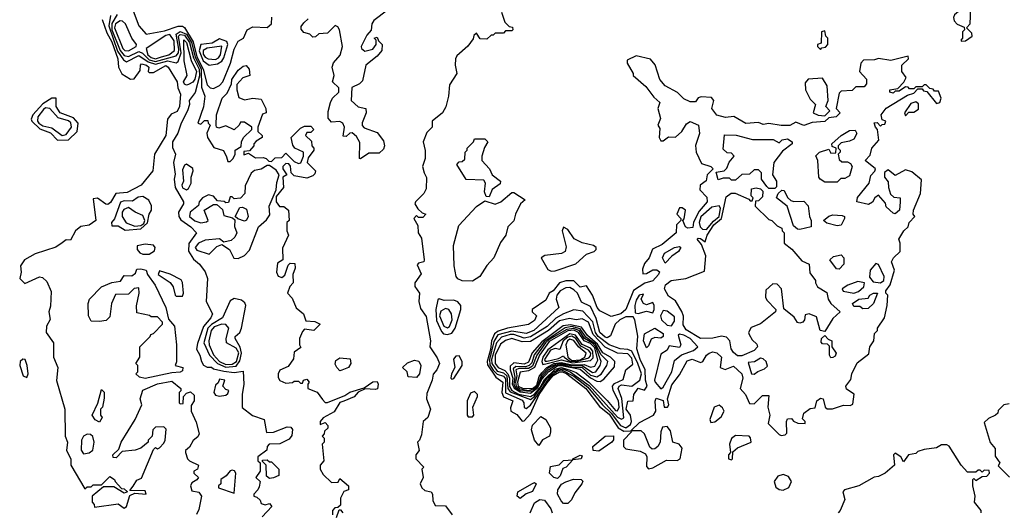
# Model space of a CAD drawing. Extents: x 2889633 to 3052318, y 540750 to 918690.
# Tile 603 of 656: x 2981300 to 2986052, y 837372 to 839744. Entities that reach past the tile are written whole.
import ezdxf

# ---------------------------------------------------------------- set-up
doc = ezdxf.new("R2010")
doc.units = 0

msp = doc.modelspace()

# ---------------------------------------------------------------- linework, layer by layer
at = {"layer": '0CON02XD'}
for points in [[(2981832.5, 839825), (2981874.3, 839714.3), (2981910, 839675), (2981999.3, 839690.7), (2982065, 839713.3), (2982085, 839713.3), (2982095.9, 839705.9), (2982137, 839637), (2982155.6, 839565), (2982185.9, 839505), (2982205, 839430), (2982220, 839415), (2982235, 839412.5)], [(2985845, 839640), (2985865, 839642.5), (2985897.5, 839665), (2985895, 839680), (2985870, 839705), (2985887.5, 839725), (2985890, 839800), (2985839.3, 839790.7), (2985812.3, 839767.7), (2985806.7, 839755), (2985809.3, 839739.3), (2985825, 839722.5), (2985858.3, 839708.3), (2985860, 839695), (2985850, 839685), (2985850, 839655), (2985842.5, 839645), (2985845, 839640)], [(2981738.9, 839765), (2981730, 839715), (2981772.6, 839592.6), (2981800.6, 839550.6), (2981815, 839541.2), (2981875, 839572.2), (2981920.4, 839540.4), (2981955, 839530), (2982015.4, 839545.4), (2982055, 839536.7), (2982065, 839542.5), (2982079.1, 839585), (2982067.1, 839665), (2982075, 839673.6), (2982095, 839669.3), (2982119.2, 839635), (2982139.6, 839559.6), (2982166.7, 839505), (2982167.4, 839472.6), (2982146.7, 839393.3), (2982117.5, 839355), (2982120, 839335), (2982110, 839305), (2982078.8, 839245), (2982062.7, 839197.3), (2982036.7, 839155), (2982037, 839127), (2982051.2, 839095), (2982042.5, 839055), (2982050.8, 838999.2), (2982045.9, 838974.1), (2982050, 838935), (2982090, 838865), (2982090, 838855), (2982066.2, 838815), (2982068, 838795), (2982078, 838778), (2982126.7, 838745), (2982152.5, 838715), (2982115.7, 838664.3), (2982115, 838627.5), (2982138.3, 838588.3), (2982167.5, 838565), (2982195, 838527.5), (2982206.7, 838495), (2982200, 838385), (2982230, 838325), (2982222.5, 838305), (2982186.8, 838263.2), (2982158.8, 838181.2), (2982154.1, 838154.1), (2982170, 838125), (2982177.5, 838095), (2982187, 838077), (2982205, 838067.5), (2982225, 838067.5), (2982235, 838060), (2982285, 838048), (2982335, 838041.2), (2982378.3, 838048.3), (2982382.5, 837985), (2982373.3, 837935), (2982373, 837873), (2982423.3, 837833.3), (2982480, 837815), (2982491.7, 837751.7), (2982525, 837753.3), (2982591.2, 837778.8), (2982607.9, 837777.9), (2982616.6, 837766.6), (2982613.1, 837736.9), (2982600.3, 837719.7), (2982555, 837696.7), (2982504.3, 837695.7), (2982494, 837685), (2982492.5, 837667.5), (2982450, 837635), (2982450, 837615), (2982460, 837605), (2982460, 837565), (2982440, 837535), (2982460, 837515), (2982455, 837490)], [(2981770.8, 839769.2), (2981744.2, 839725.8), (2981745.3, 839695), (2981784.1, 839595), (2981805, 839571.5), (2981825, 839566.5), (2981875, 839590), (2981892.4, 839582.4), (2981925, 839550.3), (2981955, 839542.4), (2982055, 839569.4), (2982065.8, 839584.2), (2982068.1, 839601.9), (2982055.5, 839675), (2982075, 839687.7), (2982105, 839674), (2982128.7, 839635), (2982147.3, 839565), (2982176.6, 839505), (2982178.2, 839418.2), (2982194.2, 839375), (2982187, 839323), (2982160, 839245), (2982175, 839240), (2982191.7, 839258.3), (2982208.3, 839258.3), (2982210, 839245), (2982220, 839235), (2982203.6, 839196.4), (2982206.7, 839175), (2982237, 839127), (2982283, 839113), (2982298.3, 839081.7), (2982305, 839060), (2982315, 839060), (2982330, 839075), (2982340, 839095), (2982340, 839115), (2982368.3, 839131.7), (2982370, 839155), (2982380, 839175), (2982420, 839215), (2982420, 839225), (2982385, 839250), (2982365, 839250), (2982360, 839235), (2982335, 839212.5), (2982295, 839232.5), (2982260.7, 839220.7), (2982250, 839225), (2982247.5, 839235), (2982250, 839285), (2982276.7, 839365), (2982300.7, 839389.3), (2982322.5, 839435), (2982323.3, 839455), (2982355, 839500), (2982379.3, 839520.7), (2982393, 839523), (2982407.5, 839505), (2982410, 839475), (2982377, 839463), (2982348.3, 839431.7), (2982347.5, 839405), (2982358.3, 839368.3), (2982385, 839357.5), (2982425, 839366.2), (2982465, 839360), (2982487.5, 839315), (2982490, 839295), (2982471.7, 839288.3), (2982450, 839225), (2982450, 839205), (2982470, 839185), (2982470, 839175), (2982441.7, 839158.3), (2982430, 839145), (2982430, 839135), (2982408.3, 839111.7), (2982381.7, 839108.3), (2982381.7, 839091.7), (2982405, 839100), (2982438.3, 839078.3), (2982475, 839080), (2982490, 839075), (2982501.7, 839061.7), (2982515, 839060), (2982533, 839077), (2982565, 839080), (2982585, 839100), (2982625, 839060), (2982645, 839050), (2982657, 839053), (2982670, 839085), (2982670, 839105), (2982627.5, 839125), (2982618.3, 839138.3), (2982610, 839175), (2982655, 839220), (2982675, 839230), (2982705, 839230), (2982720, 839215), (2982705, 839200), (2982685, 839200), (2982680, 839185), (2982708.3, 839158.3), (2982710, 839135), (2982720, 839125), (2982720, 839115), (2982693, 839077), (2982687.5, 839055), (2982727.5, 839015), (2982725, 839000), (2982715, 838990), (2982685, 838980), (2982625, 838990), (2982610, 839005), (2982607, 839037), (2982598.3, 839048.3), (2982585, 839050), (2982580, 839045), (2982570, 839035), (2982570, 839025), (2982590, 838995), (2982570, 838985), (2982572.5, 838935), (2982538.3, 838891.7), (2982537.5, 838865), (2982553.3, 838843.3), (2982575, 838842.5), (2982597.5, 838825), (2982600, 838775), (2982590, 838765), (2982590, 838725), (2982597.5, 838705), (2982568.3, 838641.7), (2982570, 838585), (2982545, 838570), (2982538.8, 838525), (2982547, 838507), (2982565, 838500), (2982578.8, 838511.2), (2982595, 838560), (2982605, 838570), (2982628.3, 838568.3), (2982630, 838545), (2982617.5, 838515), (2982620, 838475), (2982603, 838457), (2982592.5, 838425), (2982615, 838400), (2982633.6, 838353.6), (2982670, 838325), (2982681.7, 838291.7), (2982725, 838287.5), (2982750, 838275), (2982720, 838245), (2982675, 838250), (2982665, 838240), (2982650, 838205), (2982650, 838175), (2982657.5, 838162.5), (2982625, 838140), (2982621.7, 838108.3), (2982595, 838070), (2982555, 838052.5), (2982546.7, 838035), (2982548, 838018), (2982555, 838003.3), (2982585, 837990), (2982617, 837993), (2982625, 838000), (2982645, 838000), (2982655, 837990), (2982665, 837990), (2982670, 838005), (2982685, 838010), (2982697.5, 837995), (2982690, 837985), (2982690, 837965), (2982735, 837946.7), (2982760.7, 837910.7), (2982775, 837897.5), (2982785, 837896.2), (2982869.5, 837930.5), (2982892.9, 837947.1), (2982962.5, 837967.5), (2983004.1, 837995.9), (2983025, 837997.5), (2983030, 837985), (2983026.7, 837963.3), (2983015, 837958.8), (2982966.7, 837963.3), (2982933.3, 837946.7), (2982915, 837924.4), (2982865, 837904), (2982845, 837897.5), (2982817.5, 837852.5), (2982765, 837822.5), (2982750, 837805), (2982750, 837790), (2982775, 837800), (2982787.5, 837785), (2982787, 837773), (2982771.7, 837758.3), (2982770, 837745), (2982760, 837735), (2982770, 837725), (2982770, 837705), (2982760, 837695), (2982767.5, 837615), (2982750, 837595), (2982750, 837575), (2982765, 837550), (2982805, 837510), (2982837, 837513), (2982845, 837530), (2982887.5, 837495), (2982887.5, 837475), (2982865, 837467.5), (2982847.5, 837435), (2982848.3, 837401.7), (2982835, 837390), (2982821.7, 837388.3), (2982810, 837375), (2982810, 837355)], [(2982235, 839412.5), (2982265, 839426.7), (2982280.8, 839445), (2982318, 839535), (2982335, 839602.5), (2982355, 839640), (2982380, 839655), (2982398, 839695), (2982425, 839709.5), (2982495, 839706.5), (2982515.9, 839724.1), (2982516.4, 839756.4)], [(2983075, 839790), (2983009.3, 839740.7), (2983000, 839725), (2982997, 839693), (2982975, 839670), (2982947.5, 839615), (2982950, 839605), (2982965, 839592.5), (2983005, 839602.5), (2983020, 839625), (2983020, 839645), (2983010, 839655), (2983025, 839660), (2983031.7, 839641.7), (2983050, 839625), (2983047.5, 839595), (2983025, 839567.5), (2982970, 839525), (2982955, 839450), (2982940, 839435), (2982903, 839417), (2982900, 839355), (2982933, 839323), (2982970, 839315), (2982972.5, 839295), (2982953, 839247), (2982953, 839233), (2982963, 839223), (2983025, 839200), (2983055, 839160), (2983060, 839135), (2983055, 839120), (2983035, 839100), (2982985, 839100), (2982945, 839072.5)], [(2983625, 839780), (2983641.7, 839731.7), (2983661.7, 839711.7), (2983678.3, 839708.3), (2983680, 839695), (2983675, 839690), (2983645, 839690), (2983635, 839680), (2983595, 839680), (2983585, 839670), (2983575, 839670), (2983555, 839650), (2983521.7, 839651.7), (2983505, 839680), (2983491.7, 839668.3), (2983488.3, 839651.7), (2983463, 839617), (2983409.5, 839570.5), (2983402.5, 839555), (2983402, 839525), (2983410, 839485), (2983375, 839430), (2983369.2, 839375), (2983355.9, 839324.1), (2983340, 839295), (2983290, 839255), (2983290, 839225), (2983265, 839200), (2983246.7, 839155), (2983256.4, 839113.6), (2983256.7, 839075), (2983243.3, 839035), (2983252.5, 839005), (2983263, 838983), (2983261.7, 838928.3), (2983250, 838905), (2983210, 838865), (2983207.5, 838855), (2983220.7, 838830.7), (2983241.7, 838811.7), (2983260, 838805), (2983245, 838790), (2983225, 838790), (2983215, 838800), (2983202.5, 838785), (2983221.7, 838751.7), (2983222.5, 838715), (2983239.3, 838689.3), (2983252.5, 838585), (2983250, 838575), (2983225, 838570), (2983218.3, 838561.7), (2983237, 838517), (2983206.7, 838475), (2983207, 838457), (2983230, 838425), (2983226.2, 838385), (2983235, 838350), (2983261.7, 838311.7), (2983282.5, 838195), (2983280, 838165), (2983315, 838112.5), (2983326.2, 838085), (2983313.8, 838055), (2983296.1, 838033.9), (2983291.2, 838005), (2983265, 837940), (2983263.9, 837913.9), (2983283.3, 837865), (2983270, 837825), (2983247.5, 837805), (2983239.3, 837740.7), (2983230, 837715), (2983220, 837705), (2983227.5, 837665), (2983212.5, 837645), (2983212.5, 837625), (2983250, 837585), (2983240, 837575), (2983247.5, 837535), (2983233.3, 837505), (2983240, 837485), (2983255, 837472.5), (2983286.4, 837466.4), (2983292.5, 837455), (2983293.6, 837423.6), (2983305, 837400), (2983355, 837397.5), (2983386.7, 837355)], [(2981698, 839745), (2981720.9, 839680.9), (2981745, 839636.7), (2981774.2, 839555), (2981777.5, 839515), (2981792.5, 839482.5), (2981835, 839457.5), (2981851.7, 839458.3), (2981881.7, 839498.3), (2981882.5, 839525), (2981888.3, 839531.7), (2981912.5, 839525), (2981922.5, 839515), (2981920, 839495), (2981925, 839490), (2981945, 839490), (2982005, 839523.8), (2982016, 839515), (2982060, 839445), (2982062.5, 839415), (2982076, 839385), (2982071.2, 839325), (2982059.5, 839300.5), (2982031.7, 839288.3), (2982013.3, 839265), (2982006, 839185), (2981950, 839095), (2981942.5, 839015), (2981886.2, 838945), (2981819.2, 838910.8), (2981764.3, 838905.7), (2981738.3, 838861.7), (2981725, 838852.5), (2981715, 838853.3), (2981675, 838882.5), (2981655, 838880), (2981667.5, 838775), (2981635, 838752.5), (2981595, 838746.2), (2981570, 838725), (2981545, 838680), (2981525, 838682.5), (2981505, 838667.5), (2981475, 838646.7), (2981375, 838614), (2981322.5, 838585), (2981303.6, 838556.4), (2981306.7, 838525), (2981300, 838495), (2981325, 838471.2), (2981395, 838503.8), (2981409.5, 838499.5), (2981430.5, 838480.5), (2981452.7, 838432.7), (2981448, 838362), (2981440, 838335), (2981447, 838297), (2981430, 838265), (2981427.5, 838235), (2981462.5, 838185), (2981462.5, 838115), (2981483.3, 838065), (2981477, 838003), (2981517.5, 837865), (2981518.8, 837735), (2981530, 837705), (2981526.7, 837665), (2981546.7, 837625), (2981547.5, 837595), (2981615, 837480), (2981625, 837490), (2981645, 837490), (2981655, 837500), (2981695, 837500), (2981735, 837540), (2981757.5, 837525), (2981760, 837515), (2981791.7, 837481.7), (2981805, 837480), (2981820, 837465), (2981805, 837460), (2981755, 837490), (2981705, 837490), (2981650, 837445), (2981650, 837415), (2981660, 837405), (2981661.7, 837391.7), (2981775, 837407.5), (2981805, 837386.7), (2981815.6, 837394.4), (2981831.7, 837448.3), (2981855, 837460), (2981910, 837455), (2981905, 837470), (2981831.7, 837471.7), (2981847, 837493)], [(2981825, 839593.8), (2981862.5, 839615), (2981863.3, 839625), (2981841.2, 839655), (2981810, 839725), (2981796.8, 839736.8), (2981785, 839738.6), (2981763.1, 839725), (2981756.9, 839705), (2981798, 839605), (2981807.5, 839595), (2981825, 839593.8)], [(2982945, 839072.5), (2982940, 839075), (2982941.7, 839151.7), (2982925, 839180), (2982905, 839197.5), (2982893, 839197), (2982875, 839180), (2982861.7, 839181.7), (2982867.5, 839225), (2982860, 839245), (2982845, 839252.5), (2982805, 839250), (2982788.3, 839268.3), (2982788.3, 839301.7), (2982800, 839345), (2982810, 839365), (2982840, 839395), (2982840, 839415), (2982810, 839445), (2982817.5, 839475), (2982808.8, 839515), (2982813.9, 839536.1), (2982847, 839573), (2982857.5, 839615), (2982843.3, 839695), (2982835, 839710), (2982823, 839717), (2982785, 839680), (2982743.6, 839676.4), (2982728.3, 839661.7), (2982715, 839660), (2982700, 839675), (2982671.7, 839681.7), (2982658.3, 839698.3), (2982658.3, 839711.7), (2982670.7, 839729.3), (2982691.7, 839748.3)], [(2981955, 839555.8), (2981985, 839564.5), (2982020, 839575), (2982047.5, 839595), (2982045, 839642.5), (2982025, 839672.5), (2982005, 839667.5), (2981910, 839605), (2981919.2, 839575), (2981935, 839561.1), (2981955, 839555.8)], [(2985165, 839600), (2985171.7, 839608.3), (2985188.3, 839611.7), (2985200, 839625), (2985200, 839655), (2985190, 839665), (2985185, 839690), (2985170, 839685), (2985168.3, 839631.7), (2985150, 839625), (2985150, 839615), (2985165, 839600)], [(2982105, 839427.5), (2982095, 839432.5), (2982090, 839445), (2982108.8, 839475), (2982093.1, 839545), (2982092.3, 839647.7), (2982105.4, 839635), (2982127.5, 839547.5), (2982152.9, 839495), (2982145, 839456.7), (2982135, 839442), (2982115, 839431.2), (2982105, 839427.5)], [(2982215, 839525.6), (2982255, 839531.9), (2982275, 839544.4), (2982285, 839560), (2982304.4, 839624.4), (2982299.6, 839639.6), (2982265, 839651.2), (2982228.8, 839631.2), (2982175, 839624), (2982165.4, 839594.6), (2982185, 839545.5), (2982215, 839525.6)], [(2982245, 839552.9), (2982259.7, 839560.3), (2982269.2, 839575), (2982276, 839616), (2982205, 839607.1), (2982185, 839596.2), (2982185, 839577.5), (2982195, 839563.8), (2982210, 839555), (2982245, 839552.9)], [(2984975, 837737.5), (2984995, 837740), (2985001.7, 837748.3), (2985000, 837805), (2985005, 837817.5), (2985025, 837820), (2985035, 837807.5), (2985055, 837797.5), (2985090, 837795), (2985090, 837805), (2985078.3, 837818.3), (2985083.8, 837845), (2985115, 837867.5), (2985138.3, 837871.7), (2985147.5, 837905), (2985165, 837917.5), (2985177.5, 837915), (2985187.5, 837875), (2985197, 837867), (2985223, 837867), (2985275, 837883.8), (2985308.3, 837881.7), (2985321.2, 837888.8), (2985326.7, 837936.7), (2985290.7, 837960.7), (2985287.5, 837975), (2985311.7, 838008.3), (2985316.7, 838035), (2985341.7, 838088.3), (2985398.3, 838131.7), (2985402.5, 838165), (2985422.5, 838195), (2985425, 838230), (2985440, 838245), (2985440, 838255), (2985473.3, 838305), (2985486.7, 838365), (2985490, 838415), (2985480, 838425), (2985480, 838435), (2985501.2, 838465), (2985522.5, 838535), (2985507.5, 838575), (2985517.5, 838595), (2985550, 838625), (2985550, 838665), (2985542.5, 838685), (2985567.5, 838725), (2985587.5, 838745), (2985592.5, 838765), (2985620, 838795), (2985612.5, 838805), (2985613.3, 838825), (2985647.5, 838905), (2985651.7, 838971.7), (2985605, 839010), (2985575, 839020), (2985525, 838992.5), (2985490.7, 839019.3), (2985473.8, 839006.2), (2985473.3, 838985), (2985491.7, 838961.7), (2985492.5, 838935), (2985503, 838903), (2985518.3, 838888.3), (2985550, 838885), (2985550, 838865), (2985546.7, 838825), (2985525, 838807.5), (2985515, 838810), (2985481.7, 838841.7), (2985478.3, 838858.3), (2985445, 838897.5), (2985427.5, 838885), (2985416.4, 838863.6), (2985397, 838853), (2985340, 838865), (2985343.9, 838886.1), (2985400, 838955), (2985408.3, 838991.7), (2985427, 839013), (2985430, 839025), (2985380, 839065), (2985405, 839090), (2985413.3, 839125), (2985446.4, 839163.6), (2985440, 839215), (2985430, 839225), (2985423, 839247), (2985438.3, 839248.3), (2985455, 839230), (2985461.7, 839238.3), (2985475, 839240), (2985480, 839255), (2985461.7, 839261.7), (2985457.5, 839285), (2985482, 839318), (2985585, 839380), (2985615, 839390), (2985635, 839410), (2985655, 839410), (2985661.7, 839401.7), (2985678.3, 839398.3), (2985725, 839340), (2985740, 839345), (2985747.5, 839365), (2985735, 839400), (2985715, 839400), (2985708.3, 839408.3), (2985691.7, 839411.7), (2985675, 839430), (2985665, 839430), (2985655, 839420), (2985625, 839420), (2985615, 839410), (2985595, 839410), (2985588.3, 839418.3), (2985575, 839420), (2985545, 839400), (2985525, 839400), (2985515, 839390), (2985500, 839395), (2985500, 839405), (2985538.3, 839411.7), (2985567, 839443), (2985577.5, 839465), (2985557.5, 839495), (2985557.5, 839525), (2985590, 839555), (2985588.3, 839568.3), (2985505, 839547.5), (2985445, 839557.5), (2985425, 839550), (2985371.7, 839548.3), (2985360, 839535), (2985352.5, 839495), (2985387, 839457), (2985387.5, 839435), (2985375, 839420), (2985335, 839420), (2985317, 839403), (2985265, 839400), (2985255, 839390), (2985240, 839315), (2985260, 839295), (2985240, 839275), (2985205, 839270), (2985185, 839253.3), (2985125, 839247.5), (2985085, 839233.3), (2985045, 839250), (2985016.4, 839233.6), (2984975, 839233.3), (2984915, 839242.5), (2984888.3, 839238.3), (2984865, 839247.5), (2984805, 839242.5), (2984747, 839277), (2984707, 839273), (2984665, 839283.3), (2984640, 839315), (2984650, 839355), (2984638.3, 839368.3), (2984588.3, 839371.7), (2984575, 839367.5), (2984561.7, 839348.3), (2984535, 839347.5), (2984505, 839362.5), (2984475, 839392.5), (2984415.8, 839425.8), (2984388.8, 839455), (2984366.6, 839526.6), (2984345, 839554.2), (2984275, 839570), (2984231.7, 839548.3), (2984232.5, 839535), (2984260, 839485), (2984260, 839475), (2984321.7, 839421.7), (2984360.5, 839370.5), (2984390, 839345), (2984380, 839315), (2984393, 839267), (2984380, 839235), (2984389.3, 839219.3), (2984386.7, 839175), (2984395, 839160), (2984405, 839160), (2984431.7, 839178.3), (2984465, 839176.7), (2984495.8, 839204.2), (2984518.3, 839241.7), (2984535, 839253.3), (2984576.7, 839235), (2984581.2, 839195), (2984562.3, 839137.7), (2984564.2, 839104.2), (2984590, 839050), (2984635, 839036.2), (2984647.5, 839025), (2984617.5, 838995), (2984613, 838967), (2984583.3, 838945), (2984583, 838923), (2984617, 838887), (2984617.5, 838865), (2984579.2, 838820.8), (2984552.3, 838767.7), (2984548.8, 838741.2), (2984525, 838737.5), (2984512.5, 838745), (2984500, 838775), (2984507, 838783), (2984512.5, 838825), (2984497, 838837), (2984484, 838836), (2984471.2, 838805), (2984490, 838785), (2984490, 838775), (2984470, 838755), (2984467.5, 838715), (2984400.7, 838659.3), (2984353.6, 838636.4), (2984337.5, 838595), (2984315, 838567.5), (2984305, 838540), (2984307.5, 838517.5), (2984325, 838520), (2984355, 838536.7), (2984375, 838536.7), (2984387.5, 838527.5), (2984382.5, 838515), (2984355.8, 838484.2), (2984317.3, 838472.7), (2984263.1, 838436.9), (2984226, 838345), (2984201.2, 838325), (2984155, 838312.5), (2984099.1, 838339.1), (2984086.9, 838355), (2984063.8, 838415), (2984035, 838460), (2984005, 838453.3), (2983973.9, 838483.9), (2983935, 838484), (2983905, 838473.8), (2983875, 838436.2), (2983856, 838424), (2983839.6, 838390.4), (2983773.8, 838345), (2983773.8, 838335), (2983793.8, 838315), (2983785, 838292), (2983755, 838273.8), (2983655, 838255.6), (2983608.7, 838241.3), (2983591.3, 838228.7), (2983576.3, 838193.7), (2983572.4, 838152.4), (2983555.3, 838095), (2983558.3, 838078.3), (2983598.7, 838018.7), (2983632.5, 837995), (2983626.9, 837945), (2983634.5, 837924.5), (2983680, 837905), (2983668.3, 837871.7), (2983670, 837855), (2983699.5, 837839.5), (2983725, 837807.5), (2983735, 837808.8), (2983765, 837842.5), (2983807.6, 837935), (2983845, 837992), (2983875, 838027), (2983905, 838045.2), (2983920, 838045), (2983940, 838035), (2984032.9, 837965), (2984098.1, 837878.1), (2984145, 837840), (2984189.1, 837775), (2984215, 837759.2), (2984250, 837760), (2984290.5, 837799.5), (2984358.6, 837835), (2984370, 837855), (2984366.1, 837903.9), (2984372.3, 837917.7), (2984406.2, 837906.2), (2984410, 837875), (2984426.7, 837875), (2984433.3, 837885), (2984426.7, 837915), (2984448.1, 837981.9), (2984485, 838030), (2984522.1, 838097.9), (2984545.8, 838105.8), (2984585, 838090), (2984596.2, 838095), (2984614.2, 838125.8), (2984627.5, 838135), (2984645, 838141.2), (2984665, 838136.2), (2984687.5, 838115), (2984680, 838065), (2984705, 838056.7), (2984745, 838072.5), (2984785.8, 838035.8), (2984790, 838015), (2984776.7, 837965), (2984802.5, 837935), (2984821.7, 837891.7), (2984845, 837890), (2984885, 837930), (2984915, 837930), (2984911.2, 837875), (2984920, 837835), (2984912.5, 837795), (2984965, 837742.5), (2984975, 837737.5)], [(2985185, 839280), (2985210, 839305), (2985190, 839325), (2985202.5, 839355), (2985197.5, 839425), (2985175, 839462.5), (2985105, 839457.5), (2985090.7, 839439.3), (2985092.5, 839405), (2985115, 839360), (2985140, 839335), (2985130, 839295), (2985153, 839283), (2985185, 839280)], [(2981483.2, 839163.2), (2981535, 839164.3), (2981578, 839205), (2981582.9, 839245), (2981560.3, 839270.3), (2981495, 839294), (2981476, 839325), (2981475.8, 839365.8), (2981455, 839366), (2981412.2, 839337.8), (2981363.8, 839285), (2981355.8, 839265), (2981359.2, 839255), (2981397.7, 839217.7), (2981448.9, 839198.9), (2981483.2, 839163.2)], [(2985575, 839280), (2985591.7, 839298.3), (2985615, 839297.5), (2985638.3, 839311.7), (2985638.3, 839338.3), (2985625, 839347.5), (2985600.7, 839339.3), (2985570, 839295), (2985575, 839280)], [(2981505, 839186), (2981525, 839190), (2981550, 839225), (2981546.6, 839246.6), (2981535, 839255.7), (2981485, 839271.4), (2981445, 839316), (2981425, 839318.6), (2981415, 839310.8), (2981387.1, 839275), (2981385.7, 839255), (2981393.1, 839245), (2981412.4, 839232.4), (2981455, 839222.9), (2981505, 839186)], [(2984945, 838930), (2984915, 838930), (2984905, 838940), (2984880, 838975), (2984880, 839005), (2984865, 839020), (2984845, 839020), (2984821.7, 838998.3), (2984785, 838997.5), (2984755, 838970), (2984735, 838970), (2984725, 838980), (2984695, 838980), (2984671.7, 838971.7), (2984661.7, 839008.3), (2984700, 839015), (2984713, 839027), (2984723.9, 839056.1), (2984747.5, 839085), (2984735, 839100), (2984715, 839102.5), (2984695, 839120), (2984701.7, 839188.3), (2984757.7, 839187.7), (2984836.1, 839166.1), (2984936.1, 839166.1), (2984965, 839150), (2984980, 839165), (2985005, 839168.8), (2985027.5, 839155), (2985027.5, 839145), (2984980.7, 839109.3), (2984940, 839055), (2984932.5, 838995), (2984952.5, 838965), (2984951.7, 838938.3), (2984945, 838930)], [(2985245, 838960), (2985185, 838960), (2985162.5, 838975), (2985156.7, 838985), (2985152.5, 839065), (2985143, 839087), (2985160, 839105), (2985205, 839120), (2985215, 839100), (2985238.3, 839101.7), (2985240, 839125), (2985221.7, 839131.7), (2985220, 839145), (2985263.9, 839186.1), (2985305, 839210), (2985331.7, 839211.7), (2985340, 839195), (2985325, 839167.5), (2985305, 839157.5), (2985265, 839150), (2985250, 839135), (2985250, 839125), (2985260, 839115), (2985260, 839105), (2985250, 839095), (2985255, 839070), (2985268.3, 839058.3), (2985295, 839057.5), (2985310, 839050), (2985317.5, 839035), (2985305, 838990), (2985281.7, 838978.3), (2985262.5, 838977.5), (2985245, 838960)], [(2983565, 838890), (2983551.7, 838891.7), (2983543.6, 838913.6), (2983547.5, 838955), (2983539.3, 838969.3), (2983455, 838972.5), (2983410, 839045), (2983421.7, 839058.3), (2983435, 839060), (2983448.3, 839071.7), (2983450, 839105), (2983460, 839115), (2983460, 839125), (2983490, 839155), (2983495, 839170), (2983545, 839170), (2983560, 839155), (2983543, 839127), (2983530, 839085), (2983530, 839065), (2983567.5, 839025), (2983580, 838995), (2983620, 838965), (2983618.3, 838951.7), (2983580, 838925), (2983565, 838890)], [(2982105, 838923.3), (2982115, 838930), (2982127.5, 838955), (2982127.5, 838985), (2982137.5, 839015), (2982136.4, 839026.4), (2982105, 839047.5), (2982095, 839042.5), (2982085, 839020), (2982090, 838965), (2982083.3, 838945), (2982085, 838932.5), (2982105, 838923.3)], [(2982355, 838592.5), (2982385, 838606.7), (2982408.3, 838631.7), (2982452.5, 838745), (2982491.7, 838778.3), (2982507, 838803), (2982503.3, 838845), (2982537, 838923), (2982540.7, 838959.3), (2982552.5, 838995), (2982538.3, 839018.3), (2982505, 839040), (2982495, 839040), (2982465, 839022.5), (2982433, 839017), (2982417, 839003), (2982388.3, 838941.7), (2982386.7, 838905), (2982365, 838882.5), (2982335, 838880), (2982325, 838890), (2982315, 838890), (2982308.3, 838861.7), (2982295, 838860), (2982287, 838867), (2982255, 838870), (2982235, 838892.5), (2982210.7, 838899.3), (2982182.5, 838885), (2982166.7, 838865), (2982162.5, 838847.5), (2982123.3, 838815), (2982120, 838795), (2982145, 838773.8), (2982175, 838763.8), (2982201.7, 838768.3), (2982210, 838775), (2982190, 838825), (2982235, 838852.5), (2982251.7, 838851.7), (2982278.3, 838828.3), (2982285, 838800), (2982327.5, 838787.5), (2982338.3, 838778.3), (2982337, 838747), (2982347.5, 838715), (2982337.5, 838695), (2982320.7, 838679.3), (2982285, 838670), (2982265, 838686.7), (2982195, 838680), (2982163.3, 838665), (2982146.7, 838645), (2982155, 838631.2), (2982215, 838612.5), (2982250.7, 838649.3), (2982275, 838660), (2982312.5, 838635), (2982333.6, 838593.6), (2982355, 838592.5)], [(2983485, 838481.9), (2983435, 838483.8), (2983414.2, 838494.2), (2983406.7, 838505), (2983396.4, 838556.4), (2983394, 838655), (2983419.3, 838750.7), (2983505, 838843.3), (2983545, 838870), (2983595, 838853.3), (2983622.5, 838865), (2983675, 838910), (2983685, 838910), (2983740, 838875), (2983717.5, 838855), (2983693.6, 838806.4), (2983685, 838773.3), (2983655.6, 838744.4), (2983645.6, 838705), (2983620.9, 838669.1), (2983588, 838595), (2983555, 838558), (2983520.8, 838505), (2983485, 838481.9)], [(2984785, 838122), (2984765, 838122.5), (2984745, 838137.5), (2984733.8, 838155), (2984727.5, 838195), (2984711.7, 838211.7), (2984687.7, 838217.7), (2984645, 838207.8), (2984585, 838205.7), (2984517, 838247), (2984501.7, 838271.7), (2984503.9, 838313.9), (2984495.9, 838335.9), (2984465, 838387.5), (2984430.7, 838410.7), (2984412.5, 838445), (2984417.5, 838465), (2984444.1, 838485.9), (2984515.4, 838494.6), (2984605, 838530), (2984612, 838605), (2984590, 838660), (2984570, 838685), (2984575, 838690), (2984585, 838687.5), (2984608.3, 838671.7), (2984617.1, 838705), (2984650, 838755), (2984686.5, 838785), (2984710, 838890), (2984733, 838907), (2984753, 838907), (2984818.3, 838878.3), (2984825, 838870), (2984835, 838870), (2984840, 838885), (2984830, 838895), (2984831.7, 838928.3), (2984855, 838932.5), (2984875, 838927.5), (2984886.7, 838916.7), (2984885, 838890), (2984865, 838870), (2984851.7, 838868.3), (2984850, 838845), (2984915, 838780), (2984930, 838775), (2984955, 838750), (2984978.3, 838738.3), (2984980, 838725), (2984990, 838715), (2984990, 838665), (2985026.4, 838636.4), (2985075, 838580), (2985110, 838565), (2985113, 838523), (2985140, 838485), (2985140, 838475), (2985150, 838455), (2985195, 838427.5), (2985202, 838395), (2985214.4, 838374.4), (2985260, 838335), (2985225, 838302.5), (2985185, 838240), (2985162.5, 838245), (2985145, 838310), (2985110, 838325), (2985090.7, 838319.3), (2985087.5, 838295), (2985080, 838285), (2985065, 838280), (2985053.6, 838283.6), (2985038.3, 838308.3), (2984988.3, 838348.3), (2984976.7, 838445), (2984955, 838467.5), (2984935, 838470), (2984901.7, 838438.3), (2984900, 838405), (2984905, 838390), (2984950, 838345), (2984947.5, 838335), (2984875, 838276.7), (2984830.7, 838259.3), (2984817.5, 838235), (2984820, 838225), (2984835, 838200), (2984858.3, 838178.3), (2984860, 838165), (2984845, 838147.5), (2984785, 838122)], [(2985065, 838732.5), (2985053, 838733), (2985035, 838750), (2985003.6, 838843.6), (2984952.5, 838885), (2984960, 838905), (2984978.3, 838921.7), (2984989.3, 838919.3), (2985005.9, 838885.9), (2985022, 838872), (2985036.1, 838866.1), (2985085, 838868.8), (2985105.6, 838845.6), (2985111.2, 838795), (2985120, 838775), (2985120, 838745), (2985065, 838732.5)], [(2981809.3, 838729.3), (2981885, 838734.5), (2981916.5, 838763.5), (2981924.2, 838805), (2981936, 838825), (2981935.7, 838845.7), (2981923.6, 838873.6), (2981895, 838891.4), (2981872.2, 838887.8), (2981845, 838868.8), (2981805, 838870), (2981785.9, 838864.1), (2981757, 838783), (2981742.5, 838765), (2981745, 838750), (2981775, 838750), (2981809.3, 838729.3)], [(2981855, 838747.3), (2981885, 838750.4), (2981898.8, 838761.2), (2981904.6, 838775), (2981895, 838800), (2981856.7, 838815), (2981825, 838837.1), (2981802.1, 838827.9), (2981794.4, 838815), (2981794.4, 838795), (2981813.8, 838763.8), (2981855, 838747.3)], [(2982385, 838772.5), (2982352.5, 838782.5), (2982340, 838795), (2982362.5, 838837.5), (2982375, 838840), (2982395, 838830), (2982403.3, 838795), (2982395, 838777.5), (2982385, 838772.5)], [(2984615, 838731.1), (2984648, 838772), (2984675.3, 838794.8), (2984681.5, 838835), (2984675, 838845.7), (2984640.7, 838839.3), (2984587.9, 838792.1), (2984580, 838765), (2984584.3, 838745), (2984595, 838732.9), (2984615, 838731.1)], [(2985245, 838750), (2985195, 838762.5), (2985180, 838775), (2985205, 838796.7), (2985225, 838802.5), (2985269.3, 838799.3), (2985280, 838795), (2985280, 838785), (2985265, 838752.5), (2985245, 838750)], [(2983865, 838530), (2983885, 838532), (2983984.1, 838565.9), (2984035, 838612), (2984072.5, 838625), (2984082.5, 838635), (2984082.5, 838645), (2984070, 838655), (2984015, 838667.1), (2983975.9, 838685.9), (2983945, 838732.5), (2983925, 838742.5), (2983918.8, 838725), (2983937.7, 838647.7), (2983933.3, 838625), (2983915, 838616), (2983835, 838606), (2983817.5, 838595), (2983848.3, 838538.3), (2983865, 838530)], [(2981895, 838612), (2981925, 838612.5), (2981951.2, 838628.8), (2981953.8, 838645), (2981945.8, 838655.8), (2981905, 838660.8), (2981866.4, 838653.6), (2981866.7, 838635), (2981879.5, 838619.5), (2981895, 838612)], [(2984415, 838570), (2984402.5, 838595), (2984411.7, 838618.3), (2984460, 838645), (2984485, 838650), (2984490, 838645), (2984480, 838625), (2984447, 838603), (2984415, 838570)], [(2985255, 838540), (2985241.7, 838541.7), (2985210, 838585), (2985228.3, 838601.7), (2985265, 838610), (2985276.7, 838595), (2985277.5, 838565), (2985255, 838540)], [(2985455, 838474), (2985470, 838485), (2985472, 838505), (2985445, 838562.5), (2985432.5, 838567.5), (2985404.1, 838535.9), (2985401.7, 838501.7), (2985419.3, 838479.3), (2985455, 838474)], [(2981905, 838013.3), (2981878.3, 838018.3), (2981860, 838035), (2981870, 838045), (2981870, 838075), (2981860, 838085), (2981880, 838115), (2981880, 838165), (2981930, 838215), (2981932.5, 838225), (2981945, 838230), (2981990, 838275), (2981990, 838285), (2981965, 838310), (2981935, 838310), (2981927, 838317), (2981865, 838330), (2981863, 838363), (2981876.2, 838425), (2981875, 838450), (2981853, 838447), (2981825, 838420), (2981761.7, 838418.3), (2981743.3, 838375), (2981735, 838310), (2981717, 838293), (2981685, 838287.5), (2981645, 838290), (2981632.5, 838315), (2981630, 838375), (2981636.7, 838395), (2981695, 838454.3), (2981745, 838476.7), (2981787, 838483), (2981805, 838510), (2981841.7, 838508.3), (2981858.3, 838521.7), (2981865, 838540), (2981885, 838542.5), (2981910, 838535), (2981916.7, 838515), (2981953.6, 838463.6), (2982005.9, 838355.9), (2982018.3, 838298.3), (2982047.5, 838265), (2982057.5, 838175), (2982057.5, 838092.5), (2982050, 838075), (2982087.5, 838065), (2982085, 838050), (2982075, 838042.5), (2982035, 838040), (2981905, 838013.3)], [(2982085, 838410), (2982090, 838425), (2982086.1, 838476.1), (2982079.3, 838489.3), (2982026.2, 838516.2), (2981975, 838532.5), (2981967.5, 838515), (2982026.4, 838476.4), (2982040, 838455), (2982050, 838415), (2982055, 838410), (2982085, 838410)], [(2985325, 838424.2), (2985347.6, 838432.4), (2985373.3, 838455), (2985377.5, 838475), (2985345, 838481.2), (2985297, 838463), (2985270, 838445), (2985273.8, 838433.8), (2985325, 838424.2)], [(2984225, 837774.6), (2984248.6, 837791.4), (2984252.5, 837805), (2984248.6, 837835), (2984227.1, 837865), (2984235, 837902.5), (2984260, 837905), (2984263.3, 837935), (2984285, 837966), (2984315, 837956.7), (2984328.8, 837975), (2984320, 838005), (2984319.4, 838055), (2984294.4, 838105), (2984279.2, 838155), (2984282.9, 838217.1), (2984268.8, 838295), (2984260, 838310), (2984225, 838310.6), (2984196.2, 838295), (2984173.8, 838275), (2984151.7, 838218.3), (2984135, 838209.2), (2984125, 838211.9), (2984100.6, 838235), (2984081.9, 838301.9), (2984055, 838360), (2984011.7, 838381.7), (2983992, 838425), (2983975, 838441.2), (2983955, 838452), (2983935, 838450), (2983908.8, 838435), (2983892.5, 838415), (2983888.8, 838395), (2983902.5, 838355), (2983782, 838245), (2983745, 838230.6), (2983675, 838241.5), (2983607.3, 838222.7), (2983588.7, 838191.3), (2983567.2, 838105), (2983569.3, 838079.3), (2983585, 838052.9), (2983605, 838033.6), (2983635, 838023.3), (2983645, 838010.8), (2983645, 837944.2), (2983725, 837908.6), (2983733.8, 837895), (2983735, 837872.5), (2983745, 837867.5), (2983765, 837884), (2983865, 838026.8), (2983895, 838049.3), (2983915, 838054), (2983975, 838023.5), (2984041.2, 837971.2), (2984112.5, 837885), (2984154.7, 837845), (2984200, 837785), (2984225, 837774.6)], [(2985368.3, 838348.3), (2985355, 838360), (2985325, 838360), (2985320, 838375), (2985350, 838395), (2985395, 838400), (2985402.5, 838415), (2985420, 838425), (2985440, 838425), (2985420, 838375), (2985395, 838350), (2985368.3, 838348.3)], [(2982295, 838067.3), (2982345, 838071.9), (2982362.9, 838097.1), (2982370.4, 838135), (2982363.8, 838163.8), (2982340, 838205), (2982340, 838215), (2982362.5, 838235), (2982371.2, 838255), (2982392, 838365), (2982387.3, 838377.3), (2982371.2, 838391.2), (2982335, 838398), (2982315, 838386.7), (2982278.8, 838305), (2982225, 838273.3), (2982207.8, 838255), (2982189.4, 838185), (2982215.6, 838125), (2982255.3, 838085.2), (2982295, 838067.3)], [(2983365, 838224.2), (2983385, 838232), (2983401.9, 838255), (2983428.8, 838345), (2983428.8, 838365), (2983415, 838383.3), (2983395, 838390), (2983349.3, 838389.3), (2983325, 838397.5), (2983318.3, 838391.7), (2983308.9, 838345), (2983312.1, 838292.1), (2983335, 838239.2), (2983345, 838227.5), (2983365, 838224.2)], [(2984285, 838326.7), (2984325, 838337.5), (2984355, 838330), (2984362.5, 838345), (2984362.5, 838365), (2984355, 838380), (2984325, 838367.5), (2984310, 838375), (2984300, 838395), (2984310, 838420), (2984290, 838415), (2984275, 838390), (2984268.8, 838365), (2984270, 838330), (2984285, 838326.7)], [(2983365, 838256.7), (2983375, 838263.3), (2983387.5, 838295), (2983384, 838325), (2983371.2, 838345), (2983355, 838350.8), (2983332.6, 838337.4), (2983325.8, 838315), (2983346.7, 838265), (2983365, 838256.7)], [(2984205, 837816.7), (2984215, 837822.5), (2984206.5, 837916.5), (2984188.6, 837965), (2984192.5, 837975), (2984205, 837981.9), (2984255, 837975.6), (2984292.9, 838005), (2984301.1, 838035), (2984283.5, 838085), (2984253.8, 838143.8), (2984235, 838153.1), (2984197.5, 838155), (2984145, 838174.3), (2984091.8, 838215), (2984079.5, 838235), (2984065.3, 838285.3), (2984017, 838337), (2983975, 838344), (2983925, 838324.2), (2983887, 838303), (2983845, 838264.3), (2983765, 838213.3), (2983735, 838207.5), (2983685.4, 838225.4), (2983667.5, 838225), (2983625, 838211.9), (2983600.4, 838185), (2983577.6, 838105), (2983578.4, 838085), (2983605, 838048.8), (2983635, 838039.6), (2983650.3, 838025), (2983656.3, 837965), (2983667.5, 837947.5), (2983765, 837911.5), (2983785, 837926.5), (2983846.2, 838013.8), (2983875, 838043.3), (2983905, 838059.7), (2983925, 838058.2), (2983956.4, 838045), (2984048.5, 837978.5), (2984185, 837825.6), (2984205, 837816.7)], [(2984445, 838266.7), (2984460.5, 838289.5), (2984459.7, 838309.7), (2984425, 838337.5), (2984405, 838340), (2984392.5, 838315), (2984397.5, 838295), (2984425, 838270), (2984445, 838266.7)], [(2984185, 837856.2), (2984193.1, 837875), (2984190.5, 837905), (2984164.3, 837955), (2984160.8, 837975), (2984171.4, 837988.6), (2984212.5, 838007.5), (2984225, 838054.2), (2984258.7, 838081.3), (2984255, 838111.2), (2984235, 838131.5), (2984185, 838135.5), (2984125, 838163.5), (2984067.1, 838225), (2984045, 838284.2), (2984015, 838300), (2983985, 838296.2), (2983952.7, 838302.7), (2983905, 838290.9), (2983851.4, 838245), (2983765, 838191.1), (2983725, 838190), (2983675, 838205.6), (2983643.8, 838196.2), (2983621.1, 838178.9), (2983594.7, 838125), (2983594.5, 838085), (2983609.2, 838065), (2983640.6, 838050.6), (2983655.2, 838035.2), (2983663.5, 838015), (2983664.1, 837974.1), (2983675.1, 837955.1), (2983707.4, 837937.4), (2983765, 837925.7), (2983785, 837937.4), (2983811.3, 837968.7), (2983832.7, 838007.3), (2983885, 838057.2), (2983915, 838065.6), (2983960.7, 838050.7), (2983985, 838040.9), (2984047.3, 837995), (2984136, 837906), (2984175, 837857.5), (2984185, 837856.2)], [(2982295, 838080.7), (2982325, 838081.8), (2982346.2, 838095), (2982356.8, 838136.8), (2982345, 838159.5), (2982298.6, 838185), (2982296.7, 838205), (2982310, 838255), (2982295, 838274), (2982275, 838275.6), (2982238.8, 838261.2), (2982223.3, 838245), (2982212.5, 838195), (2982214.5, 838175), (2982235, 838127.1), (2982264.5, 838095), (2982295, 838080.7)], [(2983765, 837942.3), (2983801.1, 837968.9), (2983820.4, 838009.6), (2983853, 838047), (2983895, 838074), (2983915.1, 838075.1), (2984005, 838057.1), (2984055, 838015.9), (2984085, 838000), (2984101.2, 837998.8), (2984119.8, 838010.2), (2984170.5, 838069.5), (2984172, 838095), (2984151.4, 838115), (2984115, 838136.4), (2984088.2, 838178.1), (2984040.3, 838220.3), (2984011.1, 838261.1), (2983958.3, 838271.7), (2983923.3, 838266.7), (2983820.2, 838189.8), (2983773.2, 838136.8), (2983755, 838091.9), (2983735, 838082.3), (2983685, 838088), (2983667.3, 838072.7), (2983666.6, 838055), (2983680, 838015), (2983677.1, 837985), (2983685.9, 837965.9), (2983715, 837948.7), (2983765, 837942.3)], [(2983775, 837952), (2983800.8, 837975), (2983824.7, 838025.3), (2983853.7, 838056.3), (2983885, 838076), (2983915, 838079.9), (2983965, 838067.9), (2984015, 838065.2), (2984055, 838028.9), (2984085, 838020.5), (2984106.3, 838033.7), (2984134, 838075), (2984139.2, 838095), (2984106.7, 838126.7), (2984078.6, 838178.6), (2984032.9, 838212.9), (2984005, 838251.8), (2983965, 838262.9), (2983932.7, 838257.3), (2983831, 838189), (2983783.4, 838126.6), (2983771.2, 838088.8), (2983758.9, 838075), (2983740.6, 838069.4), (2983695, 838071.1), (2983680.8, 838059.1), (2983688.9, 838018.9), (2983684.8, 837985), (2983691.1, 837971.1), (2983715.7, 837955), (2983775, 837952)], [(2983755, 837955.5), (2983785, 837964.3), (2983801.7, 837985), (2983820.1, 838029.9), (2983854.2, 838065), (2983887.4, 838082.6), (2983915, 838084.6), (2983965, 838073.1), (2984014.8, 838074.8), (2984065, 838041.1), (2984081.2, 838045), (2984101.9, 838075), (2984106.9, 838095), (2984080.8, 838165), (2984065, 838183), (2984026.2, 838206.2), (2984002, 838242), (2983975, 838254), (2983940.5, 838249.5), (2983855, 838200.2), (2983837.8, 838185), (2983795.3, 838125), (2983775, 838072.3), (2983755, 838060.3), (2983709.4, 838060.6), (2983695, 838053.8), (2983699.7, 838025), (2983693.1, 837995), (2983696.7, 837975), (2983715, 837962.1), (2983755, 837955.5)], [(2983775, 837964), (2983795, 837981.2), (2983807.1, 838022.9), (2983819.6, 838040.4), (2983844, 838066), (2983877.1, 838085), (2983915, 838089.9), (2983965, 838078.1), (2984025, 838080.9), (2984055, 838067.3), (2984075, 838071.9), (2984089.7, 838100.3), (2984075, 838161.3), (2984055, 838181.1), (2984024.8, 838194.8), (2983996.5, 838235), (2983975, 838246), (2983945, 838241.9), (2983855, 838190.5), (2983808.1, 838125), (2983784.8, 838065.2), (2983755, 838049.5), (2983715, 838042.5), (2983702, 837995), (2983706.3, 837976.3), (2983726.2, 837966.2), (2983775, 837964)], [(2984325, 838160), (2984311.2, 838195), (2984315, 838227.5), (2984365, 838256.2), (2984405, 838230), (2984406, 838215), (2984395, 838206.7), (2984365, 838210), (2984347, 838203), (2984335, 838170), (2984325, 838160)], [(2983825, 838079.4), (2983845, 838084.8), (2983915, 838102.6), (2983968.2, 838088.2), (2984055, 838099.2), (2984067.7, 838112.3), (2984065.7, 838145), (2984055, 838159.6), (2984015, 838176.8), (2983982.4, 838222.4), (2983955, 838227.5), (2983848.7, 838151.3), (2983824.5, 838115.5), (2983819.4, 838095), (2983825, 838079.4)], [(2983985, 838093.9), (2984046.9, 838113.1), (2984055, 838122), (2984055.9, 838135), (2984045, 838150), (2984008.7, 838168.7), (2983984.6, 838205), (2983965, 838217.6), (2983945, 838212.2), (2983923.5, 838195), (2983907, 838153), (2983885, 838157.9), (2983861.3, 838148.7), (2983832.7, 838105), (2983835.6, 838095.6), (2983845.5, 838095.5), (2983900.9, 838109.1), (2983925, 838122.5), (2983927.5, 838115), (2983955, 838096.3), (2983985, 838093.9)], [(2983965, 838100), (2984005, 838103), (2984027.3, 838115), (2984034.4, 838135), (2983996.9, 838165), (2983975, 838195.6), (2983955, 838203.1), (2983943.5, 838195), (2983935.6, 838175), (2983945.9, 838115), (2983965, 838100)], [(2984395, 837962.5), (2984405, 837970), (2984446.7, 838045), (2984460.7, 838099.3), (2984493.8, 838126.2), (2984551.7, 838148.3), (2984572.5, 838165), (2984536, 838205), (2984505, 838222), (2984483.8, 838226.2), (2984478.3, 838221.7), (2984490, 838175), (2984485, 838162.5), (2984435, 838170), (2984425, 838150), (2984395, 838130), (2984364, 838005), (2984366.2, 837995), (2984395, 837962.5)], [(2985215, 838112.5), (2985207.5, 838125), (2985208.3, 838168.3), (2985198.3, 838178.3), (2985175, 838180), (2985168.3, 838188.3), (2985170, 838205), (2985185, 838220), (2985201.7, 838201.7), (2985220, 838195), (2985220, 838165), (2985240, 838135), (2985235, 838120), (2985225, 838113.3), (2985215, 838112.5)], [(2981335, 838017.5), (2981341.2, 838035), (2981336.2, 838075), (2981326.2, 838105), (2981315, 838106.7), (2981302.5, 838095), (2981300, 838075), (2981317.5, 838025), (2981335, 838017.5)], [(2982845, 838050), (2982830, 838065), (2982822.5, 838082.5), (2982825, 838100), (2982845, 838112.5), (2982895, 838107.5), (2982897.5, 838085), (2982887.5, 838065), (2982855, 838052.5), (2982845, 838050)], [(2983215, 838017.5), (2983175, 838020), (2983170, 838045), (2983147.5, 838065), (2983172.4, 838087.6), (2983205, 838101.4), (2983226, 838096), (2983236.2, 838075), (2983230, 838035), (2983215, 838017.5)], [(2983385, 838010), (2983395, 838012.5), (2983436.2, 838075), (2983436, 838095), (2983421.7, 838121.7), (2983405, 838120), (2983393.6, 838106.4), (2983400, 838065), (2983383.3, 838035), (2983380, 838015), (2983385, 838010)], [(2984845, 838033.3), (2984863, 838047), (2984895, 838058.8), (2984908.3, 838071.7), (2984902.5, 838095), (2984888.3, 838108.3), (2984875, 838110), (2984847, 838093), (2984815, 838090), (2984832.5, 838035), (2984845, 838033.3)], [(2981847, 837493), (2981865, 837522.5), (2981888.3, 837531.7), (2981945, 837670), (2981955, 837680), (2981965, 837672.5), (2981975, 837677.5), (2981995, 837700), (2982002.5, 837715), (2982007.5, 837767.5), (2981995, 837780), (2981955, 837777.5), (2981942.5, 837765), (2981940, 837735), (2981920, 837715), (2981920, 837705), (2981885, 837676.7), (2981857, 837667), (2981795, 837660), (2981765, 837630), (2981751.7, 837631.7), (2981750, 837645), (2981778.3, 837671.7), (2981790, 837705), (2981857.5, 837815), (2981888.8, 837885), (2981881.9, 837915), (2981894.4, 837955.6), (2981965, 837986.2), (2982035, 838000), (2982077.5, 837965), (2982077.5, 837952.5), (2982070, 837945), (2982070, 837895), (2982075, 837890), (2982088.3, 837891.7), (2982090, 837925), (2982105, 837942.5), (2982125, 837947.5), (2982141.7, 837931.7), (2982142.5, 837905), (2982128.3, 837881.7), (2982127.5, 837855), (2982152.3, 837802.3), (2982166.7, 837745), (2982159.3, 837730.7), (2982137, 837713), (2982119.3, 837680.7), (2982100, 837665), (2982100, 837655), (2982110, 837625), (2982120, 837615), (2982162.5, 837595), (2982157.5, 837575), (2982140, 837565), (2982140, 837555), (2982162.5, 837535), (2982155, 837523.3), (2982130.8, 837509.2), (2982124.2, 837495), (2982130.8, 837470.8), (2982165, 837463.8), (2982177.5, 837445), (2982165, 837380), (2982153.9, 837356.1)], [(2982265, 837927.5), (2982295, 837932.5), (2982305, 837940), (2982310, 837955), (2982295, 837960), (2982280, 837975), (2982290, 838005), (2982265, 838010), (2982258.3, 837991.7), (2982245, 837980), (2982237.5, 837945), (2982245, 837932.5), (2982265, 837927.5)], [(2981685, 837802.5), (2981665, 837812.5), (2981650, 837835), (2981677, 837893), (2981695, 837960), (2981707, 837947), (2981707, 837917), (2981700, 837875), (2981690, 837865), (2981690, 837835), (2981697.5, 837825), (2981685, 837802.5)], [(2983485, 837827.5), (2983492.5, 837835), (2983487.5, 837875), (2983510, 837925), (2983510, 837935), (2983495, 837950), (2983475, 837942.5), (2983458.8, 837905), (2983460, 837835), (2983465, 837827.5), (2983485, 837827.5)], [(2984635, 837800), (2984655, 837803.3), (2984685, 837827.5), (2984700, 837855), (2984691.7, 837871.7), (2984675, 837883.3), (2984651.2, 837875), (2984630, 837815), (2984635, 837800)], [(2986075, 837890), (2986050, 837885), (2986021.7, 837858.3), (2986020, 837845), (2986010, 837835), (2985975, 837820), (2985955, 837800), (2985983.8, 837703.8), (2986007.5, 837675), (2986008.3, 837638.3), (2986030, 837605), (2986021.7, 837591.7), (2986076.4, 837536.4)], [(2983805, 837690), (2983783.8, 837715), (2983770, 837765), (2983775, 837786.7), (2983815, 837830), (2983840, 837815), (2983862.5, 837775), (2983862.5, 837755), (2983856.4, 837733.6), (2983823.6, 837716.4), (2983805, 837690)], [(2984335, 837576.7), (2984355, 837581.2), (2984421.2, 837618.8), (2984473, 837617), (2984487.5, 837625), (2984497, 837677), (2984482.5, 837695), (2984452.5, 837705), (2984440.8, 837760.8), (2984425, 837781.2), (2984402.5, 837777.5), (2984394.2, 837755.8), (2984391.2, 837705), (2984380, 837685), (2984365, 837673.3), (2984352, 837672), (2984340.8, 837680.8), (2984315.7, 837745.7), (2984299.7, 837759.7), (2984250, 837760), (2984252.5, 837755), (2984214.4, 837715), (2984213.8, 837685), (2984225, 837672.5), (2984295, 837661.2), (2984319.5, 837649.5), (2984326.2, 837635), (2984325, 837587.5), (2984335, 837576.7)], [(2981608.3, 837648.3), (2981635, 837653.3), (2981653.6, 837666.4), (2981660, 837705), (2981652.5, 837732.5), (2981641.7, 837741.7), (2981625, 837743.3), (2981607.5, 837735), (2981598.8, 837715), (2981597, 837667), (2981608.3, 837648.3)], [(2984095, 837662.5), (2984067.5, 837665), (2984066.2, 837685), (2984125, 837733.8), (2984165, 837736.2), (2984166, 837716), (2984158, 837705), (2984095, 837662.5)], [(2984735, 837620), (2984740, 837625), (2984741.7, 837658.3), (2984765, 837677.5), (2984830, 837705), (2984827, 837727), (2984820, 837735), (2984755, 837738), (2984735, 837723.3), (2984726.2, 837695), (2984730, 837655), (2984720, 837645), (2984720, 837625), (2984735, 837620)], [(2985940, 837365), (2985940, 837375), (2985907.5, 837415), (2985911.2, 837445), (2985900, 837495), (2985900, 837525), (2985905, 837530), (2985915, 837520), (2985945, 837540), (2985968.3, 837541.7), (2985980, 837555), (2985978.3, 837568.3), (2985955, 837570), (2985945, 837560), (2985935, 837570), (2985925, 837570), (2985915, 837560), (2985875, 837560), (2985843.9, 837593.9), (2985786.2, 837686.2), (2985775, 837692.5), (2985748.3, 837691.7), (2985725, 837677.5), (2985665, 837670), (2985635, 837660), (2985625, 837650), (2985590, 837645), (2985565, 837610), (2985552.5, 837635), (2985525, 837652.5), (2985517.5, 837645), (2985522.5, 837595), (2985477.5, 837555), (2985445, 837540), (2985423, 837537), (2985350, 837495), (2985280, 837475), (2985272.5, 837465), (2985281.7, 837428.3), (2985260, 837375), (2985250, 837365)], [(2982505, 837530), (2982491.7, 837541.7), (2982490, 837595), (2982471.7, 837611.7), (2982471.7, 837618.3), (2982495, 837620), (2982505, 837610), (2982515, 837610), (2982550, 837575), (2982550, 837545), (2982525, 837532.5), (2982505, 837530)], [(2983895, 837530), (2983877.5, 837535), (2983856.7, 837555), (2983862, 837588), (2983903.6, 837596.4), (2983925, 837617.5), (2983970, 837620), (2983970, 837625), (2984005, 837642.5), (2984015, 837640), (2984010, 837625), (2983970, 837620), (2983936.7, 837585), (2983922, 837578), (2983907.7, 837542.3), (2983895, 837530)], [(2982335, 837460), (2982342.5, 837555), (2982336.4, 837566.4), (2982325, 837570), (2982315, 837567.5), (2982296.4, 837543.6), (2982270, 837525), (2982270, 837505), (2982260, 837495), (2982260, 837485), (2982335, 837460)], [(2983945, 837410), (2983925, 837410), (2983912.7, 837422.7), (2983896.2, 837455), (2983896.7, 837475), (2983915, 837502.5), (2983935, 837513.3), (2983972.7, 837527.3), (2984010, 837525), (2984017.5, 837517.5), (2984012.5, 837505), (2983979.3, 837460.7), (2983963.6, 837426.4), (2983945, 837410)], [(2984985, 837473.6), (2985012.7, 837487.3), (2985024.4, 837515), (2985010, 837540), (2984985, 837549.6), (2984958.8, 837541.2), (2984941.1, 837515), (2984948.7, 837488.7), (2984965, 837476.9), (2984985, 837473.6)], [(2982455, 837490), (2982450, 837475), (2982430, 837455), (2982430, 837445), (2982445, 837440), (2982460, 837425), (2982465, 837410), (2982485, 837402.5), (2982505, 837410), (2982517.5, 837395), (2982470, 837345)], [(2983715, 837433.3), (2983701.2, 837445), (2983704, 837465), (2983775, 837506.2), (2983785, 837510), (2983792.5, 837505), (2983775, 837467.5), (2983745, 837456.7), (2983715, 837433.3)], [(2983763.3, 837365), (2983785, 837412.5), (2983810.7, 837429.3), (2983832.5, 837425), (2983863, 837383), (2983869.4, 837365)], [(2982828.3, 837341.7), (2982841.7, 837378.3), (2982848.3, 837378.3), (2982860, 837365)]]:
    msp.add_lwpolyline(points, dxfattribs=at)

doc.saveas('drawing.dxf')
